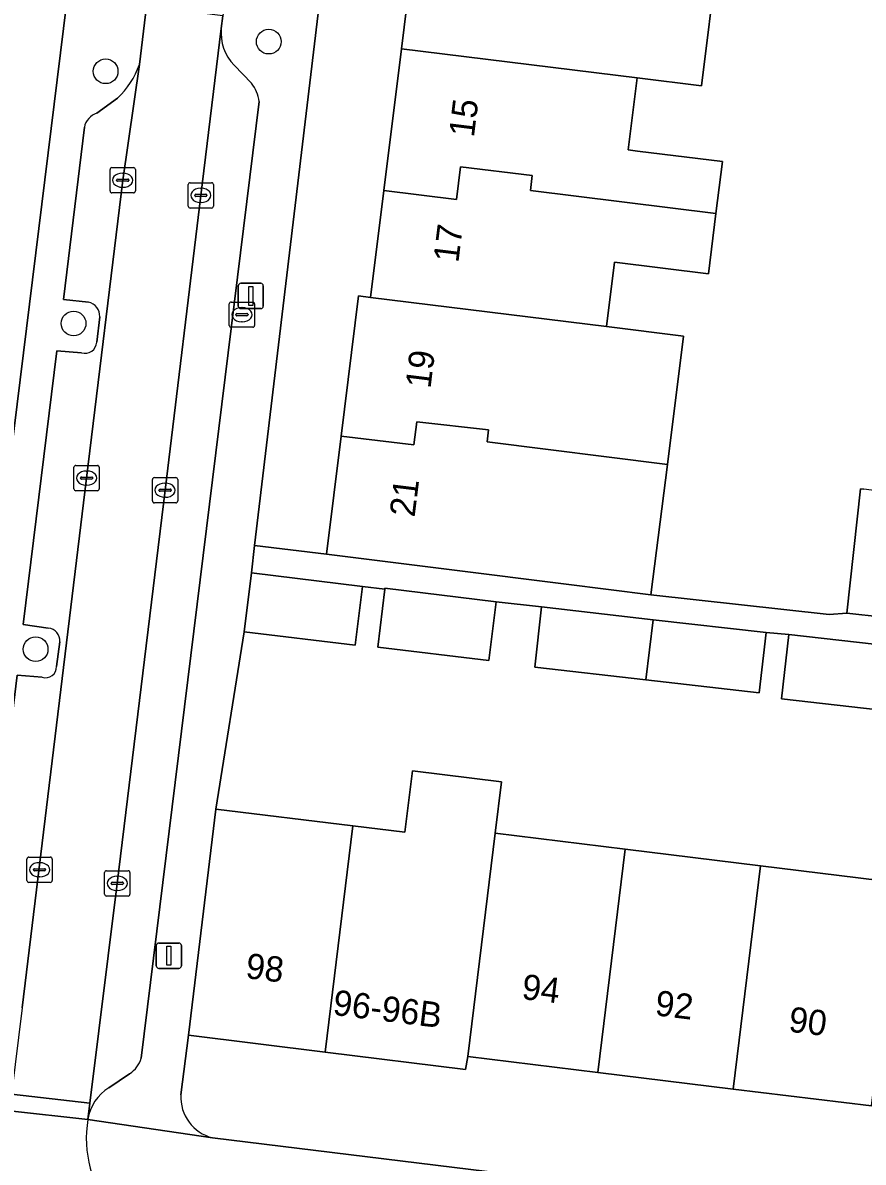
# Model space of a CAD drawing. Extents: x 158086 to 159499, y 382904 to 383981.
# Drawn here: x 158245.67 to 158278.93, y 383286 to 383331.09 of the extents above; entities that cross this region are included whole.
import ezdxf

# ---------------------------------------------------------------- set-up
doc = ezdxf.new("R2010")
doc.units = 0
for name, color, linetype in [('IMGEO_Boom', 7, 'Continuous'), ('IMGEO_Brandkraan', 7, 'Continuous'), ('IMGEO_Erf', 7, 'Continuous'), ('IMGEO_Kolk', 7, 'Continuous'), ('IMGEO_Lichtmast', 7, 'Continuous'), ('IMGEO_Muur', 7, 'Continuous'), ('IMGEO_Pand', 7, 'Continuous'), ('IMGEO_Pand_nummerreeks', 7, 'Continuous'), ('IMGEO_Parkeervlak_open', 7, 'Continuous'), ('IMGEO_Rijbaan_lokaal_open', 7, 'Continuous'), ('IMGEO_Voetpad_open', 7, 'Continuous')]:
    doc.layers.add(name, color=color, linetype=linetype)

msp = doc.modelspace()

# ---------------------------------------------------------------- linework, layer by layer
at = {"layer": 'IMGEO_Boom'}
for centre in [(158255.407, 383330.346), (158248.951, 383329.172), (158247.683, 383319.193), (158246.181, 383306.304)]:
    msp.add_circle(centre, 0.489, dxfattribs=at)
at = {"layer": 'IMGEO_Brandkraan'}
for p, q in [((158253.843, 383319.117), (158253.843, 383319.969)), ((158253.918, 383320.043), (158254.77, 383320.043)), ((158254.331, 383319.823), (158254.356, 383319.823)), ((158254.844, 383319.969), (158254.844, 383319.117)), ((158254.102, 383319.537), (158254.102, 383319.549)), ((158254.54, 383319.5), (158254.142, 383319.5)), ((158254.145, 383319.586), (158254.543, 383319.586)), ((158254.354, 383319.263), (158254.329, 383319.263)), ((158254.586, 383319.549), (158254.586, 383319.537)), ((158254.77, 383319.043), (158253.918, 383319.043))]:
    msp.add_line(p, q, dxfattribs=at)
for points in [[(158253.843, 383319.117), (158253.843, 383319.969)], [(158253.918, 383320.043), (158254.77, 383320.043)], [(158254.844, 383319.969), (158254.844, 383319.117)], [(158254.77, 383319.043), (158253.918, 383319.043)]]:
    msp.add_lwpolyline(points, dxfattribs=at)
for centre, radius, start, end in [((158253.92, 383319.967), 0.0765, 91.552, 178.448), ((158253.92, 383319.967), 0.0765, 91.552, 178.448), ((158254.768, 383319.967), 0.0765, 1.552, 88.448), ((158254.768, 383319.967), 0.0765, 1.552, 88.448), ((158254.142, 383319.546), 0.0403, 85.8775, 175.7526), ((158254.139, 383319.536), 0.0366, 178.938, 274.7102), ((158254.543, 383319.543), 0.043, 264.8664, 352.4533), ((158254.547, 383319.548), 0.0386, 1.7309, 96.639), ((158253.92, 383319.119), 0.0765, 181.552, 268.448), ((158253.92, 383319.119), 0.0765, 181.552, 268.448), ((158254.768, 383319.119), 0.0765, 271.552, 358.448), ((158254.768, 383319.119), 0.0765, 271.552, 358.448)]:
    msp.add_arc(centre, radius, start, end, dxfattribs=at)
for centre, major_axis, ratio, start_param, end_param in [((158254.33, 383319.543), (-0.387, 0.002), 0.722429, 4.712389, 7.853982), ((158254.355, 383319.543), (-0.39, 0.002), 0.717154, 1.570796, 4.712389)]:
    msp.add_ellipse(centre, major_axis=major_axis, ratio=ratio, start_param=start_param, end_param=end_param, dxfattribs=at)
at = {"layer": 'IMGEO_Erf'}
msp.add_lwpolyline([(158261.863, 383339.851), (158262.37, 383343.947), (158263.073, 383349.636), (158263.736, 383354.992), (158263.163, 383355.063), (158263.729, 383359.64), (158264.432, 383365.323), (158261.455, 383365.679), (158254.847, 383310.402), (158257.691, 383310.062), (158258.269, 383314.738), (158258.955, 383320.282), (158259.436, 383320.225), (158259.959, 383324.451), (158260.653, 383330.066), (158261.158, 383334.144)], close=True, dxfattribs=at)
for points in [[(158244.848, 383332.474), (158244.614, 383330.581), (158244.127, 383329.936), (158243.821, 383327.463), (158243.529, 383325.098), (158243.866, 383324.666), (158243.587, 383322.411), (158243.351, 383320.497), (158242.857, 383320.112), (158242.527, 383317.443), (158242.251, 383315.216), (158242.62, 383314.743), (158242.442, 383313.3), (158242.029, 383312.978), (158241.96, 383312.42), (158244.969, 383312.049), (158248.754, 383342.754)], [(158273.151, 383333.596), (158272.533, 383328.597), (158269.986, 383328.912), (158269.7, 383326.596), (158269.634, 383326.063), (158270, 383326.018), (158273.356, 383325.602), (158273.103, 383323.551), (158272.809, 383321.158), (158269.084, 383321.619), (158268.769, 383319.07), (158271.817, 383318.687), (158271.179, 383313.609), (158270.532, 383308.459), (158277.579, 383307.682), (158278.282, 383307.728), (158278.824, 383312.648), (158278.957, 383312.631)], [(158281.15, 383303.718), (158275.691, 383304.344), (158275.983, 383306.89), (158275.086, 383306.96), (158274.813, 383304.579), (158270.326, 383305.093), (158265.929, 383305.598), (158266.202, 383307.978), (158264.4, 383308.184), (158264.115, 383305.852), (158259.717, 383306.387), (158259.997, 383308.683), (158259.116, 383308.791), (158258.831, 383306.459), (158254.433, 383306.994), (158253.313, 383299.979), (158258.733, 383299.313), (158260.796, 383299.06), (158261.094, 383301.493), (158264.617, 383301.061), (158264.368, 383299.026), (158269.506, 383298.394), (158274.859, 383297.735), (158280.335, 383297.062)], [(158289.733, 383286.947), (158284.546, 383287.582), (158279.254, 383288.23), (158273.778, 383288.9), (158268.425, 383289.556), (158263.287, 383290.185), (158263.197, 383289.677), (158257.638, 383290.362), (158252.225, 383291.029), (158251.933, 383288.667)], [(158253.183, 383286.973), (158304.082, 383280.726)]]:
    msp.add_lwpolyline(points, dxfattribs=at)
msp.add_arc((158253.572, 383288.568), 1.642, 176.5503, 256.2968, dxfattribs=at)
at = {"layer": 'IMGEO_Kolk'}
for p, q in [((158249.126, 383324.437), (158249.126, 383325.289)), ((158249.201, 383325.363), (158250.053, 383325.363)), ((158249.614, 383325.143), (158249.639, 383325.143)), ((158250.127, 383325.289), (158250.127, 383324.437)), ((158249.385, 383324.857), (158249.385, 383324.869)), ((158249.823, 383324.82), (158249.425, 383324.82)), ((158249.428, 383324.906), (158249.826, 383324.906)), ((158249.869, 383324.869), (158249.869, 383324.857)), ((158252.218, 383323.836), (158252.218, 383324.688)), ((158252.293, 383324.762), (158253.145, 383324.762)), ((158253.219, 383324.688), (158253.219, 383323.836)), ((158250.053, 383324.363), (158249.201, 383324.363)), ((158249.637, 383324.583), (158249.612, 383324.583)), ((158252.477, 383324.256), (158252.477, 383324.268)), ((158252.915, 383324.219), (158252.517, 383324.219)), ((158252.52, 383324.305), (158252.918, 383324.305)), ((158252.706, 383324.542), (158252.731, 383324.542)), ((158252.961, 383324.268), (158252.961, 383324.256)), ((158253.145, 383323.762), (158252.293, 383323.762)), ((158252.729, 383323.982), (158252.704, 383323.982)), ((158247.696, 383312.649), (158247.696, 383313.501)), ((158247.771, 383313.575), (158248.623, 383313.575)), ((158248.697, 383313.501), (158248.697, 383312.649)), ((158247.955, 383313.069), (158247.955, 383313.081)), ((158248.393, 383313.032), (158247.995, 383313.032)), ((158247.998, 383313.118), (158248.396, 383313.118)), ((158248.184, 383313.355), (158248.209, 383313.355)), ((158248.439, 383313.081), (158248.439, 383313.069)), ((158250.804, 383312.17), (158250.804, 383313.022)), ((158250.879, 383313.096), (158251.731, 383313.096)), ((158251.805, 383313.022), (158251.805, 383312.17)), ((158248.623, 383312.575), (158247.771, 383312.575)), ((158248.207, 383312.795), (158248.182, 383312.795)), ((158251.063, 383312.59), (158251.063, 383312.602)), ((158251.501, 383312.553), (158251.103, 383312.553)), ((158251.106, 383312.639), (158251.504, 383312.639)), ((158251.292, 383312.876), (158251.317, 383312.876)), ((158251.547, 383312.602), (158251.547, 383312.59)), ((158251.731, 383312.096), (158250.879, 383312.096)), ((158251.315, 383312.316), (158251.29, 383312.316)), ((158245.91, 383298.075), (158246.762, 383298.075)), ((158245.835, 383297.149), (158245.835, 383298.001)), ((158246.137, 383297.618), (158246.535, 383297.618)), ((158246.323, 383297.855), (158246.348, 383297.855)), ((158246.836, 383298.001), (158246.836, 383297.149)), ((158246.094, 383297.569), (158246.094, 383297.581)), ((158246.532, 383297.532), (158246.134, 383297.532)), ((158246.346, 383297.295), (158246.321, 383297.295)), ((158246.578, 383297.581), (158246.578, 383297.569)), ((158248.911, 383296.611), (158248.911, 383297.463)), ((158248.986, 383297.537), (158249.838, 383297.537)), ((158249.399, 383297.317), (158249.424, 383297.317)), ((158249.912, 383297.463), (158249.912, 383296.611)), ((158246.762, 383297.075), (158245.91, 383297.075)), ((158249.17, 383297.031), (158249.17, 383297.043)), ((158249.608, 383296.994), (158249.21, 383296.994)), ((158249.213, 383297.08), (158249.611, 383297.08)), ((158249.422, 383296.757), (158249.397, 383296.757)), ((158249.654, 383297.043), (158249.654, 383297.031)), ((158249.838, 383296.537), (158248.986, 383296.537))]:
    msp.add_line(p, q, dxfattribs=at)
for points in [[(158249.126, 383324.437), (158249.126, 383325.289)], [(158249.201, 383325.363), (158250.053, 383325.363)], [(158250.127, 383325.289), (158250.127, 383324.437)], [(158252.218, 383323.836), (158252.218, 383324.688)], [(158252.293, 383324.762), (158253.145, 383324.762)], [(158253.219, 383324.688), (158253.219, 383323.836)], [(158250.053, 383324.363), (158249.201, 383324.363)], [(158253.145, 383323.762), (158252.293, 383323.762)], [(158247.696, 383312.649), (158247.696, 383313.501)], [(158247.771, 383313.575), (158248.623, 383313.575)], [(158248.697, 383313.501), (158248.697, 383312.649)], [(158250.804, 383312.17), (158250.804, 383313.022)], [(158250.879, 383313.096), (158251.731, 383313.096)], [(158251.805, 383313.022), (158251.805, 383312.17)], [(158248.623, 383312.575), (158247.771, 383312.575)], [(158251.731, 383312.096), (158250.879, 383312.096)], [(158245.91, 383298.075), (158246.762, 383298.075)], [(158245.835, 383297.149), (158245.835, 383298.001)], [(158246.836, 383298.001), (158246.836, 383297.149)], [(158248.911, 383296.611), (158248.911, 383297.463)], [(158248.986, 383297.537), (158249.838, 383297.537)], [(158249.912, 383297.463), (158249.912, 383296.611)], [(158246.762, 383297.075), (158245.91, 383297.075)], [(158249.838, 383296.537), (158248.986, 383296.537)]]:
    msp.add_lwpolyline(points, dxfattribs=at)
for centre, radius, start, end in [((158249.203, 383325.287), 0.0765, 91.552, 178.448), ((158249.203, 383325.287), 0.0765, 91.552, 178.448), ((158250.051, 383325.287), 0.0765, 1.552, 88.448), ((158250.051, 383325.287), 0.0765, 1.552, 88.448), ((158249.425, 383324.866), 0.0403, 85.8775, 175.7526), ((158249.422, 383324.856), 0.0366, 178.938, 274.7102), ((158249.826, 383324.863), 0.043, 264.8664, 352.4533), ((158249.83, 383324.868), 0.0386, 1.7309, 96.639), ((158252.295, 383324.686), 0.0765, 91.552, 178.448), ((158252.295, 383324.686), 0.0765, 91.552, 178.448), ((158253.143, 383324.686), 0.0765, 1.552, 88.448), ((158253.143, 383324.686), 0.0765, 1.552, 88.448), ((158249.203, 383324.439), 0.0765, 181.552, 268.448), ((158249.203, 383324.439), 0.0765, 181.552, 268.448), ((158250.051, 383324.439), 0.0765, 271.552, 358.448), ((158250.051, 383324.439), 0.0765, 271.552, 358.448), ((158252.517, 383324.265), 0.0403, 85.8775, 175.7526), ((158252.514, 383324.255), 0.0366, 178.938, 274.7102), ((158252.918, 383324.262), 0.043, 264.8664, 352.4533), ((158252.922, 383324.267), 0.0386, 1.7309, 96.639), ((158252.295, 383323.838), 0.0765, 181.552, 268.448), ((158252.295, 383323.838), 0.0765, 181.552, 268.448), ((158253.143, 383323.838), 0.0765, 271.552, 358.448), ((158253.143, 383323.838), 0.0765, 271.552, 358.448), ((158247.773, 383313.499), 0.0765, 91.552, 178.448), ((158247.773, 383313.499), 0.0765, 91.552, 178.448), ((158248.621, 383313.499), 0.0765, 1.552, 88.448), ((158248.621, 383313.499), 0.0765, 1.552, 88.448), ((158247.995, 383313.078), 0.0403, 85.8775, 175.7526), ((158247.992, 383313.068), 0.0366, 178.938, 274.7102), ((158248.396, 383313.075), 0.043, 264.8664, 352.4533), ((158248.4, 383313.08), 0.0386, 1.7309, 96.639), ((158250.881, 383313.02), 0.0765, 91.552, 178.448), ((158250.881, 383313.02), 0.0765, 91.552, 178.448), ((158251.729, 383313.02), 0.0765, 1.552, 88.448), ((158251.729, 383313.02), 0.0765, 1.552, 88.448), ((158247.773, 383312.651), 0.0765, 181.552, 268.448), ((158247.773, 383312.651), 0.0765, 181.552, 268.448), ((158248.621, 383312.651), 0.0765, 271.552, 358.448), ((158248.621, 383312.651), 0.0765, 271.552, 358.448), ((158251.103, 383312.599), 0.0403, 85.8775, 175.7526), ((158251.1, 383312.589), 0.0366, 178.938, 274.7102), ((158251.504, 383312.596), 0.043, 264.8664, 352.4533), ((158251.508, 383312.601), 0.0386, 1.7309, 96.639), ((158250.881, 383312.172), 0.0765, 181.552, 268.448), ((158250.881, 383312.172), 0.0765, 181.552, 268.448), ((158251.729, 383312.172), 0.0765, 271.552, 358.448), ((158251.729, 383312.172), 0.0765, 271.552, 358.448), ((158245.912, 383297.999), 0.0765, 91.552, 178.448), ((158245.912, 383297.999), 0.0765, 91.552, 178.448), ((158246.76, 383297.999), 0.0765, 1.552, 88.448), ((158246.76, 383297.999), 0.0765, 1.552, 88.448), ((158246.134, 383297.578), 0.0403, 85.8775, 175.7526), ((158246.539, 383297.58), 0.0386, 1.7309, 96.639), ((158246.131, 383297.568), 0.0366, 178.938, 274.7102), ((158246.535, 383297.575), 0.043, 264.8664, 352.4533), ((158248.988, 383297.461), 0.0765, 91.552, 178.448), ((158248.988, 383297.461), 0.0765, 91.552, 178.448), ((158249.836, 383297.461), 0.0765, 1.552, 88.448), ((158249.836, 383297.461), 0.0765, 1.552, 88.448), ((158245.912, 383297.151), 0.0765, 181.552, 268.448), ((158245.912, 383297.151), 0.0765, 181.552, 268.448), ((158246.76, 383297.151), 0.0765, 271.552, 358.448), ((158246.76, 383297.151), 0.0765, 271.552, 358.448), ((158249.21, 383297.04), 0.0403, 85.8775, 175.7526), ((158249.207, 383297.03), 0.0366, 178.938, 274.7102), ((158249.611, 383297.037), 0.043, 264.8664, 352.4533), ((158249.615, 383297.042), 0.0386, 1.7309, 96.639), ((158248.988, 383296.613), 0.0765, 181.552, 268.448), ((158248.988, 383296.613), 0.0765, 181.552, 268.448), ((158249.836, 383296.613), 0.0765, 271.552, 358.448), ((158249.836, 383296.613), 0.0765, 271.552, 358.448)]:
    msp.add_arc(centre, radius, start, end, dxfattribs=at)
for centre, major_axis, ratio, start_param, end_param in [((158249.613, 383324.863), (-0.387, 0.002), 0.722429, 4.712389, 7.853982), ((158249.638, 383324.863), (-0.39, 0.002), 0.717154, 1.570796, 4.712389), ((158252.705, 383324.262), (-0.387, 0.002), 0.722429, 4.712389, 7.853982), ((158252.73, 383324.262), (-0.39, 0.002), 0.717154, 1.570796, 4.712389), ((158248.183, 383313.075), (-0.387, 0.002), 0.722429, 4.712389, 7.853982), ((158248.208, 383313.075), (-0.39, 0.002), 0.717154, 1.570796, 4.712389), ((158251.291, 383312.596), (-0.387, 0.002), 0.722429, 4.712389, 7.853982), ((158251.316, 383312.596), (-0.39, 0.002), 0.717154, 1.570796, 4.712389), ((158246.322, 383297.575), (-0.387, 0.002), 0.722429, 4.712389, 7.853982), ((158246.347, 383297.575), (-0.39, 0.002), 0.717154, 1.570796, 4.712389), ((158249.398, 383297.037), (-0.387, 0.002), 0.722429, 4.712389, 7.853982), ((158249.423, 383297.037), (-0.39, 0.002), 0.717154, 1.570796, 4.712389)]:
    msp.add_ellipse(centre, major_axis=major_axis, ratio=ratio, start_param=start_param, end_param=end_param, dxfattribs=at)
at = {"layer": 'IMGEO_Lichtmast'}
for p, q in [((158254.2, 383319.883), (158254.2, 383320.683)), ((158254.2, 383320.683), (158254.2, 383319.883)), ((158254.3, 383320.783), (158255.09, 383320.783)), ((158255.09, 383320.783), (158254.3, 383320.783)), ((158255.19, 383320.683), (158255.19, 383319.883)), ((158255.19, 383319.883), (158255.19, 383320.683)), ((158255.09, 383319.783), (158254.3, 383319.783)), ((158254.3, 383319.783), (158255.09, 383319.783)), ((158250.957, 383293.773), (158250.957, 383294.573)), ((158250.957, 383294.573), (158250.957, 383293.773)), ((158251.057, 383294.673), (158251.847, 383294.673)), ((158251.847, 383294.673), (158251.057, 383294.673)), ((158251.947, 383294.573), (158251.947, 383293.773)), ((158251.947, 383293.773), (158251.947, 383294.573)), ((158251.847, 383293.673), (158251.057, 383293.673)), ((158251.057, 383293.673), (158251.847, 383293.673))]:
    msp.add_line(p, q, dxfattribs=at)
for points in [[(158254.62, 383320.658), (158254.77, 383320.658), (158254.77, 383319.908), (158254.62, 383319.908), (158254.62, 383320.658)], [(158251.377, 383294.548), (158251.527, 383294.548), (158251.527, 383293.798), (158251.377, 383293.798), (158251.377, 383294.548)]]:
    msp.add_lwpolyline(points, dxfattribs=at)
for centre, start, end in [((158254.3, 383320.683), 90, 180), ((158254.3, 383320.683), 90, 180), ((158255.09, 383320.683), 0, 90), ((158255.09, 383320.683), 360, 90), ((158254.3, 383319.883), 180, 270), ((158254.3, 383319.883), 180, 270), ((158255.09, 383319.883), 270, 0), ((158255.09, 383319.883), 270, 0), ((158251.057, 383294.573), 90, 180), ((158251.057, 383294.573), 90, 180), ((158251.847, 383294.573), 0, 90), ((158251.847, 383294.573), 360, 90), ((158251.057, 383293.773), 180, 270), ((158251.057, 383293.773), 180, 270), ((158251.847, 383293.773), 270, 0), ((158251.847, 383293.773), 270, 0)]:
    msp.add_arc(centre, 0.1, start, end, dxfattribs=at)
at = {"layer": 'IMGEO_Muur'}
msp.add_lwpolyline([(158253.313, 383299.979), (158254.433, 383306.994)], dxfattribs=at)
at = {"layer": 'IMGEO_Pand'}
for points in [[(158273.002, 383333.614), (158270.604, 383333.911), (158266.985, 383334.36), (158267.032, 383334.744), (158264.193, 383335.09), (158264.035, 383333.794), (158261.158, 383334.144), (158260.653, 383330.066), (158269.986, 383328.912), (158272.533, 383328.597), (158273.151, 383333.596)], [(158269.986, 383328.912), (158260.653, 383330.066), (158259.959, 383324.451), (158262.837, 383324.101), (158262.995, 383325.397), (158265.834, 383325.051), (158265.762, 383324.46), (158273.103, 383323.551), (158273.356, 383325.602), (158270, 383326.018), (158269.634, 383326.063), (158269.7, 383326.596)], [(158273.103, 383323.551), (158265.762, 383324.46), (158265.834, 383325.051), (158262.995, 383325.397), (158262.837, 383324.101), (158259.959, 383324.451), (158259.436, 383320.225), (158268.769, 383319.07), (158269.084, 383321.619), (158272.809, 383321.158)], [(158259.436, 383320.225), (158258.955, 383320.282), (158258.269, 383314.738), (158261.152, 383314.388), (158261.264, 383315.305), (158264.105, 383314.978), (158264.048, 383314.512), (158271.179, 383313.609), (158271.817, 383318.687), (158268.769, 383319.07)], [(158258.269, 383314.738), (158257.691, 383310.062), (158262.654, 383309.448), (158267.17, 383308.881), (158270.532, 383308.459), (158271.179, 383313.609), (158264.048, 383314.512), (158264.105, 383314.978), (158261.264, 383315.305), (158261.152, 383314.388)], [(158281.699, 383312.277), (158278.957, 383312.631), (158278.824, 383312.648), (158278.282, 383307.728), (158281.162, 383307.41)], [(158254.718, 383309.327), (158254.433, 383306.994), (158258.831, 383306.459), (158259.116, 383308.791)], [(158264.4, 383308.184), (158260.002, 383308.72), (158259.997, 383308.683), (158259.717, 383306.387), (158264.115, 383305.852)], [(158270.326, 383305.093), (158270.617, 383307.472), (158266.202, 383307.978), (158265.929, 383305.598)], [(158270.326, 383305.093), (158274.813, 383304.579), (158275.086, 383306.96), (158270.617, 383307.472)], [(158281.461, 383306.262), (158275.983, 383306.89), (158275.691, 383304.344), (158281.15, 383303.718)], [(158264.368, 383299.026), (158264.617, 383301.061), (158261.094, 383301.493), (158260.796, 383299.06), (158258.733, 383299.313), (158257.638, 383290.362), (158263.197, 383289.677), (158263.287, 383290.185)], [(158252.225, 383291.029), (158257.638, 383290.362), (158258.733, 383299.313), (158253.313, 383299.979)], [(158268.425, 383289.556), (158269.506, 383298.394), (158264.368, 383299.026), (158263.287, 383290.185)], [(158273.778, 383288.9), (158274.859, 383297.735), (158269.506, 383298.394), (158268.425, 383289.556)], [(158273.778, 383288.9), (158279.254, 383288.23), (158280.335, 383297.062), (158274.859, 383297.735)]]:
    msp.add_lwpolyline(points, close=True, dxfattribs=at)
at = {"layer": 'IMGEO_Parkeervlak_open'}
for points in [[(158253.526, 383330.865), (158252.719, 383324.263), (158251.304, 383312.596), (158249.411, 383297.038), (158248.331, 383288.334), (158248.252, 383287.697)], [(158248.198, 383313.075), (158249.628, 383324.862), (158250.288, 383329.438)], [(158254.722, 383328.697), (158254.035, 383329.413)], [(158249.417, 383328.115), (158248.607, 383327.518)], [(158250.364, 383290.124), (158255.025, 383327.973)], [(158248.109, 383326.956), (158247.279, 383320.143), (158248.273, 383320.036)], [(158248.718, 383319.46), (158248.6, 383318.456)], [(158247.994, 383318.036), (158247.022, 383318.117), (158245.688, 383307.283), (158246.682, 383307.137)], [(158245.651, 383292.117), (158248.198, 383313.075)], [(158247.134, 383306.6), (158247.012, 383305.619)], [(158246.443, 383305.195), (158245.449, 383305.274), (158244.209, 383295.135)], [(158249.081, 383288.947), (158249.902, 383289.505)]]:
    msp.add_lwpolyline(points, dxfattribs=at)
for centre, radius, start, end in [((158255.353, 383330.69), 1.835, 174.5324, 224.104), ((158247.206, 383330.519), 3.266, 312.6058, 340.6762), ((158253.652, 383327.824), 1.381, 6.2027, 39.2167), ((158248.837, 383326.812), 0.742, 108.0631, 168.8472), ((158248.163, 383319.491), 0.556, 356.7597, 78.6175), ((158248.135, 383318.48), 0.466, 252.3915, 357.0578), ((158246.648, 383306.65), 0.488, 354.1586, 86.017), ((158246.572, 383305.616), 0.44, 252.9695, 0.415), ((158249.321, 383290.421), 1.084, 302.4007, 344.1265), ((158250.007, 383287.433), 1.774, 121.4462, 171.4491)]:
    msp.add_arc(centre, radius, start, end, dxfattribs=at)
at = {"layer": 'IMGEO_Rijbaan_lokaal_open'}
for points in [[(158251.304, 383312.596), (158252.719, 383324.263), (158253.526, 383330.865), (158253.584, 383331.362), (158250.566, 383331.749), (158250.288, 383329.438), (158249.628, 383324.862), (158248.198, 383313.075), (158245.651, 383292.117), (158245.229, 383288.69), (158248.331, 383288.334), (158249.411, 383297.038)], [(158248.331, 383288.334), (158245.229, 383288.69), (158245.147, 383288.036), (158248.252, 383287.697)]]:
    msp.add_lwpolyline(points, close=True, dxfattribs=at)
msp.add_lwpolyline([(158248.252, 383287.697), (158245.147, 383288.036)], dxfattribs=at)
msp.add_arc((158252.664, 383286.935), 4.477, 170.2043, 269.9106, dxfattribs=at)
at = {"layer": 'IMGEO_Voetpad_open'}
for points in [[(158253.313, 383299.979), (158254.433, 383306.994), (158254.718, 383309.327), (158254.847, 383310.402), (158261.455, 383365.679), (158261.551, 383366.485), (158251.587, 383381.214), (158248.588, 383379.097)], [(158246.003, 383377.378), (158243.473, 383375.686), (158248.263, 383368.693), (158248.054, 383368.524), (158251.026, 383363.997), (158250.892, 383362.545), (158250.39, 383355.99), (158250.387, 383355.956), (158250.128, 383353.89), (158249.12, 383345.719), (158248.754, 383342.754), (158244.969, 383312.049), (158244.858, 383311.152), (158244.558, 383308.736), (158243.427, 383301.176), (158242.318, 383292.241), (158242.045, 383290.194)], [(158250.288, 383329.438), (158250.566, 383331.749), (158251.379, 383338.515)], [(158254.429, 383338.031), (158254.385, 383337.66), (158253.584, 383331.362), (158253.526, 383330.865)], [(158254.035, 383329.413), (158254.722, 383328.697)], [(158248.607, 383327.518), (158249.417, 383328.115)], [(158255.025, 383327.973), (158250.364, 383290.124)], [(158248.273, 383320.036), (158247.279, 383320.143), (158248.109, 383326.956)], [(158248.6, 383318.456), (158248.718, 383319.46)], [(158246.682, 383307.137), (158245.688, 383307.283), (158247.022, 383318.117), (158247.994, 383318.036)], [(158281.162, 383307.41), (158278.282, 383307.728), (158277.579, 383307.682), (158270.532, 383308.459), (158267.17, 383308.881), (158262.654, 383309.448), (158257.691, 383310.062), (158254.847, 383310.402), (158254.718, 383309.327), (158259.116, 383308.791), (158259.997, 383308.683), (158260.002, 383308.72), (158264.4, 383308.184), (158266.202, 383307.978), (158270.617, 383307.472), (158275.086, 383306.96), (158275.983, 383306.89), (158281.461, 383306.262)], [(158247.012, 383305.619), (158247.134, 383306.6)], [(158244.209, 383295.135), (158245.449, 383305.274), (158246.443, 383305.195)], [(158251.933, 383288.667), (158252.225, 383291.029), (158253.313, 383299.979)], [(158249.902, 383289.505), (158249.081, 383288.947)], [(158253.183, 383286.973), (158248.252, 383287.697)], [(158248.252, 383287.697), (158253.183, 383286.973)], [(158304.082, 383280.726), (158253.183, 383286.973)]]:
    msp.add_lwpolyline(points, dxfattribs=at)
for centre, radius, start, end in [((158255.353, 383330.69), 1.835, 174.5324, 224.104), ((158247.206, 383330.519), 3.266, 312.6058, 340.6762), ((158253.652, 383327.824), 1.381, 6.2027, 39.2167), ((158248.837, 383326.812), 0.742, 108.0631, 168.8472), ((158248.163, 383319.491), 0.556, 356.7597, 78.6175), ((158248.135, 383318.48), 0.466, 252.3915, 357.0578), ((158246.648, 383306.65), 0.488, 354.1586, 86.017), ((158246.572, 383305.616), 0.44, 252.9695, 0.415), ((158249.321, 383290.421), 1.084, 302.4007, 344.1265), ((158250.007, 383287.433), 1.774, 121.4462, 171.4491), ((158253.572, 383288.568), 1.642, 176.5503, 256.2968), ((158252.664, 383286.935), 4.477, 170.2043, 269.9106)]:
    msp.add_arc(centre, radius, start, end, dxfattribs=at)

# ---------------------------------------------------------------- texts
at = {"layer": 'IMGEO_Pand_nummerreeks'}
for s, rotation, p in [('15', 82.9528, (158263.522, 383326.535)), ('17', 82.9528, (158262.908, 383321.574)), ('19', 82.9495, (158261.804, 383316.594)), ('21', 82.9495, (158261.175, 383311.506)), ('98', 352.9753, (158254.459, 383293.292)), ('94', 353.0195, (158265.385, 383292.466)), ('96-96B', 352.9755, (158257.912, 383291.839)), ('92', 353.0195, (158270.661, 383291.821)), ('90', 353.0195, (158275.946, 383291.174))]:
    msp.add_text(s, height=1, rotation=rotation, dxfattribs=at).set_placement(p)

doc.saveas('drawing.dxf')
